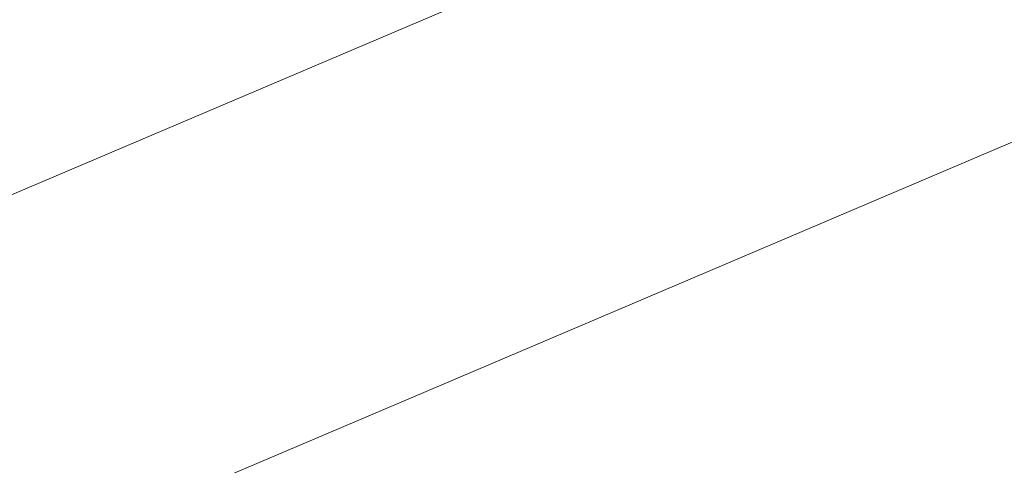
# Model space of a CAD drawing. Extents: x 1620613 to 1693141, y 557269 to 607790.
# Tile 661 of 1056: x 1620823.85 to 1620827.01, y 607313.89 to 607315.32. Entities that reach past the tile are written whole.
import ezdxf

# ---------------------------------------------------------------- set-up
doc = ezdxf.new("R2010")
doc.units = 0
doc.header["$LTSCALE"] = 10
doc.header["$MEASUREMENT"] = 0
for name, pattern in [('DGN Style 2', [7.346996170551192, 4.408197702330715, -2.938798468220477]), ('DGN Style 3', [10.28579463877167, 7.346996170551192, -2.938798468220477]), ('DGN Style 5', [5.142897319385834, 2.204098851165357, -2.938798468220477])]:
    doc.linetypes.add(name, pattern=pattern)
for name, color, linetype, lineweight in [('DT_X_Contour_Minor', 136, 'DGN Style 3', 0), ('PV_X_Driveway', 7, 'DGN Style 5', 0), ('SV_X_Top_of_Bank', 97, 'DGN Style 2', 0)]:
    doc.layers.add(name, color=color, linetype=linetype, lineweight=lineweight)

# ---------------------------------------------------------------- blocks, each defined once
blk = doc.blocks.new('*U1004')
at = {"layer": 'DT_X_Contour_Minor', "transparency": 33554559, "flags": 128}
for points, elevation in [([(-24.18095962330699, 52.19456630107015), (-26.13961108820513, 50.80046222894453), (-26.52381164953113, 50.52720175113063), (-26.83699127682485, 50.30489349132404), (-27.07914997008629, 50.13353744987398), (-27.25028772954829, 50.01313362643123), (-27.6119605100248, 49.75999305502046), (-27.86025474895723, 49.55198737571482), (-28.33388288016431, 49.11782576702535), (-29.03284490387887, 48.4575082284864), (-29.95714082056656, 47.57103476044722), (-32.72237512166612, 44.90556427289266), (-33.69162985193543, 43.94827698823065), (-34.52546831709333, 43.07551799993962), (-35.22389051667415, 42.287287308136), (-35.78689645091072, 41.58358491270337), (-37.10769058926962, 39.81974958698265), (-37.57608096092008, 39.21586285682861), (-37.99065647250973, 38.72707916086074), (-38.35141712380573, 38.35339849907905), (-38.65836291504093, 38.09482087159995), (-39.40513187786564, 37.55875124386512), (-39.65607010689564, 37.37009547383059), (-39.84880807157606, 37.20618038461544), (-39.98334577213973, 37.06700597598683), (-40.05968320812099, 36.95257224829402), (-40.18564935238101, 36.68040321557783), (-40.22203130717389, 36.57873467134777), (-40.23670256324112, 36.47785581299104), (-40.22966312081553, 36.37776664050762), (-40.20091298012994, 36.27846715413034), (-40.01608735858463, 35.81691215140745), (-40.15048069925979, 35.74531068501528), (-40.16360001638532, 35.73708894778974), (-40.14536082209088, 35.74311007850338), (-40.09576311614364, 35.76337407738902), (-40.01480689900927, 35.79788094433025), (-39.75711230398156, 35.90888974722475), (-39.66908160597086, 35.93833058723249), (-39.59826045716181, 35.94339650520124), (-39.54464885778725, 35.924087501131), (-39.50824680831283, 35.88040357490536), (-39.43412074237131, 35.73141320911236), (-39.40460542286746, 35.66106522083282), (-39.37165401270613, 35.56176403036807), (-39.33526651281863, 35.4335096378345), (-39.29544292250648, 35.2763020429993), (-39.18466522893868, 34.81847752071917), (-39.17252586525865, 34.65688272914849), (-39.21919104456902, 34.51546674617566), (-39.32466076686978, 34.39422957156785), (-39.48893503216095, 34.2931712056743), (-40.00540579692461, 34.0505873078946), (-40.19436498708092, 33.96038744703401), (-40.37388948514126, 33.87172578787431), (-40.54397928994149, 33.78460233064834), (-40.70463440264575, 33.69901707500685), (-41.12046844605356, 33.47284066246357), (-41.26366915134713, 33.39187158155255), (-41.38139573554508, 33.31859664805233), (-41.4736481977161, 33.25301586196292), (-41.54042653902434, 33.19512922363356), (-41.68453661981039, 33.05102371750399), (-41.74308398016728, 32.99779644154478), (-41.81064350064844, 32.94619374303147), (-41.88721518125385, 32.89621562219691), (-41.97279902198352, 32.84786207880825), (-42.21303881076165, 32.72108539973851), (-42.29075835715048, 32.67889523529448), (-42.34373715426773, 32.64740725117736), (-42.37197520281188, 32.62662144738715), (-42.37547250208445, 32.61653782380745), (-42.35181096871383, 32.60391773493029), (-42.39091265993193, 32.583645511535), (-42.52596388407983, 32.53229390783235), (-42.75696464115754, 32.44986292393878), (-43.08391493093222, 32.33635255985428), (-44.0837150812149, 31.99221908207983), (-44.42547770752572, 31.87377317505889), (-44.70091547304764, 31.776535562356), (-44.91002837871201, 31.70050624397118), (-45.05281642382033, 31.64568522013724), (-45.34515139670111, 31.52777354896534), (-45.44244383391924, 31.48830485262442), (-45.51506991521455, 31.45833251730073), (-45.56302964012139, 31.43785654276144), (-45.58632300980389, 31.42687692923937), (-45.61555018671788, 31.41025977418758), (-45.65389966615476, 31.39085678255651), (-45.74702772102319, 31.34511067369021), (-45.89493435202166, 31.27302144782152), (-46.0976195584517, 31.1745891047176), (-46.71115154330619, 30.87697870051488), (-46.99779240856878, 30.74271758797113), (-47.39756601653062, 30.56314205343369), (-47.91047236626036, 30.33825209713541), (-48.53651145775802, 30.06804771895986), (-50.35679269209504, 29.28708348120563), (-51.06820952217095, 28.98171731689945), (-51.83724908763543, 28.65134200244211), (-52.66391138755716, 28.29595753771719), (-53.54819642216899, 27.91556392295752), (-55.9831201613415, 26.86783541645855), (-57.01666897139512, 26.41871289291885), (-58.29112259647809, 25.85714170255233), (-59.80648103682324, 25.18312184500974), (-61.56274429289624, 24.39665332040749), (-66.5673193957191, 22.14947236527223), (-68.33273958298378, 21.3572880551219), (-69.87556881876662, 20.66612084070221), (-71.19580710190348, 20.07597072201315), (-72.29345443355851, 19.58683769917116), (-74.92372604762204, 18.41717243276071), (-76.0391293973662, 17.92006916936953), (-77.4126357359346, 17.30600832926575), (-79.04424506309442, 16.57498991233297), (-80.93395737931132, 15.72701391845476), (-86.31732754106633, 13.30980116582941), (-88.17255430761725, 12.47632087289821), (-89.70070698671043, 11.78878955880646), (-90.90178557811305, 11.24720722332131), (-91.77579008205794, 10.85157386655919), (-93.67036997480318, 9.991150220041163), (-94.38000876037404, 9.669193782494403), (-95.0879901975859, 9.348642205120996), (-95.79431428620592, 9.02949548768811), (-96.49898102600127, 8.71175363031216), (-98.37588253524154, 7.866315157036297), (-99.06783932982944, 7.55473544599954), (-99.73603358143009, 7.254075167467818), (-100.380465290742, 6.964334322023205), (-101.0011344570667, 6.685512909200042), (-102.6245688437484, 5.956548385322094), (-103.1982293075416, 5.697795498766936), (-103.7016349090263, 5.468260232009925), (-104.1347856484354, 5.26794258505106), (-104.4976815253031, 5.096842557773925), (-105.3717307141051, 4.679532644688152), (-105.6991237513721, 4.523773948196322), (-106.0257659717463, 4.369480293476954), (-106.3516573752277, 4.216651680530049), (-106.6767979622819, 4.065288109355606), (-107.5428384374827, 3.663605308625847), (-107.8765955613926, 3.5093037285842), (-108.228336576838, 3.347661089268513), (-108.5980614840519, 3.178677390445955), (-108.9857702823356, 3.002352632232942), (-110.0436389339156, 2.522365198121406), (-110.3899303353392, 2.366441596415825), (-110.6354030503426, 2.258661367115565), (-110.7800570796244, 2.199024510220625), (-110.8238924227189, 2.187531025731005), (-110.8063617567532, 2.221072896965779), (-110.8176179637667, 2.22399142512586), (-110.864534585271, 2.207590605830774), (-110.9471116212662, 2.171870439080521), (-111.065349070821, 2.116830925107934), (-111.4281961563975, 1.944299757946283), (-111.549772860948, 1.887374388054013), (-111.6423676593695, 1.845996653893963), (-111.7059805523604, 1.820166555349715), (-111.7406115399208, 1.809884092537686), (-111.7943182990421, 1.803194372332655), (-111.8286533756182, 1.792639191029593), (-111.8913785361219, 1.765990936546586), (-111.9824937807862, 1.723249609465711), (-112.1019991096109, 1.66441520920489), (-112.4585334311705, 1.486066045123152), (-112.6107108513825, 1.409811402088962), (-112.7998423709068, 1.314809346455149), (-113.0259279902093, 1.201059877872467), (-113.2889677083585, 1.068562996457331), (-114.0396790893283, 0.69024142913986), (-114.2872314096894, 0.568059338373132), (-114.4668548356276, 0.4852542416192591), (-114.5785493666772, 0.4418261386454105), (-114.6223150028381, 0.4377750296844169), (-114.648451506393, 0.4794747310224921), (-114.6577560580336, 0.4941408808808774), (-114.6660673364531, 0.5068645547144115), (-114.6733853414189, 0.5176457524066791), (-114.6797100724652, 0.5264844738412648), (-114.7069078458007, 0.5631993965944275), (-114.8184190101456, 0.5857427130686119), (-114.8512880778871, 0.5817863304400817), (-114.9021047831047, 0.5602557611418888), (-114.9708691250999, 0.521151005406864), (-115.0575811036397, 0.4644720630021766), (-115.3127432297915, 0.2898959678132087), (-115.4414968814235, 0.1639744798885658), (-115.6363862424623, -0.08285791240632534), (-115.8974113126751, -0.4506012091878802), (-116.2245720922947, -0.9392554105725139), (-117.1851817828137, -2.403547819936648), (-117.5714658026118, -2.953456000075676), (-118.0098605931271, -3.504961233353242), (-118.500366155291, -4.058063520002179), (-119.0429824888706, -4.612762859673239), (-120.5594404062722, -6.094090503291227), (-121.1927058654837, -6.659830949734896), (-121.9551588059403, -7.246056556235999), (-122.8467992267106, -7.852767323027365), (-123.8676271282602, -8.479963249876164), (-126.7620848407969, -10.17979926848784), (-127.864000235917, -10.8284669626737), (-128.9989031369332, -11.49959303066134), (-130.1667935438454, -12.19317747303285), (-131.3676714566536, -12.90922028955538), (-134.6139958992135, -14.84861229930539), (-135.6910177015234, -15.49258175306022), (-136.4873397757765, -15.96994610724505), (-137.00296212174, -16.28070536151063), (-137.237884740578, -16.42485951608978), (-137.4900787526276, -16.58713046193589), (-137.7565083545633, -16.75856111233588), (-138.3666516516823, -17.1511498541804), (-139.3205086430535, -17.76489668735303), (-140.6180793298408, -18.59980161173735), (-144.5365527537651, -21.12109219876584), (-146.057583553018, -22.07550189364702), (-147.6818208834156, -23.04776303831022), (-149.4092647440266, -24.03787563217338), (-151.2399151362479, -25.04583967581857), (-156.2592582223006, -27.75754572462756), (-157.9071188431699, -28.64785731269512), (-159.0861933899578, -29.28501254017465), (-159.7964818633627, -29.66901140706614), (-160.0379842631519, -29.799853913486), (-160.0569425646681, -29.81122544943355), (-160.0890574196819, -29.82893668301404), (-160.1711832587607, -29.87354173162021), (-160.3033200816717, -29.94504059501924), (-160.4854678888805, -30.04343327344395), (-161.0378766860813, -30.34167216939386), (-161.453391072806, -30.58673781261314), (-162.2856276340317, -31.09825556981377), (-163.5345863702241, -31.8762254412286), (-165.2002672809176, -32.92064742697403), (-173.9457966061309, -38.41633829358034), (-174.5053201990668, -38.7314004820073), (-174.867815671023, -38.89980899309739), (-175.7155062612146, -39.27000787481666), (-177.0483919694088, -39.84199712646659), (-178.8664727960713, -40.61577674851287), (-184.3616151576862, -42.94824290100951), (-186.1728366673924, -43.71679719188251), (-187.4851444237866, -44.27311045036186), (-188.2985384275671, -44.61718267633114), (-188.6130186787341, -44.74901386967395), (-188.7864143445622, -44.81757567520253), (-188.8437101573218, -44.84031453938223), (-188.8855508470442, -44.85710977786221), (-188.9119364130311, -44.86796139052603), (-188.9228668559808, -44.87286937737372), (-188.931407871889, -44.87803250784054), (-188.9728376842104, -44.90323402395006), (-189.0907213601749, -44.97496622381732), (-189.2850588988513, -45.09322910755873), (-189.5558503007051, -45.25802267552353), (-190.9979358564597, -46.13563092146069), (-200.9809675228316, -50.38128774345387), (-202.8592208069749, -51.18005113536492), (-204.215538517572, -51.75677410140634), (-205.04992065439, -52.11145664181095), (-205.3623672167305, -52.24409875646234), (-205.4996439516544, -52.30175716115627), (-205.6967714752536, -52.38455384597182), (-206.1851964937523, -52.58970009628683), (-206.9649190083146, -52.91719591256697), (-208.0359390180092, -53.36704129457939), (-211.2803890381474, -54.72976173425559), (-212.5267256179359, -55.24626083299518), (-213.8323978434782, -55.77371779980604), (-215.1974057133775, -56.31213263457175), (-216.6217492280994, -56.86150533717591), (-220.4991127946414, -58.34110970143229), (-221.7850403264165, -58.8320294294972), (-222.734800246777, -59.19508533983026), (-223.3483925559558, -59.43027743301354), (-223.6258172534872, -59.53760570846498), (-223.9173929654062, -59.65332935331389), (-224.22196076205, -59.77157573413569), (-224.9169823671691, -60.039522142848), (-226.0024577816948, -60.45716857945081), (-227.4783870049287, -61.02451504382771), (-231.9348033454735, -62.73703898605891), (-233.6412232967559, -63.39652951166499), (-235.4181708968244, -64.09060813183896), (-237.2656461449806, -64.81927484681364), (-239.1836490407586, -65.5825296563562), (-244.3923602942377, -67.6639932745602), (-246.1431725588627, -68.36306236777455), (-247.4890759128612, -68.89917193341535), (-248.4300703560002, -69.27232197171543), (-248.9661558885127, -69.48251248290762), (-249.8558387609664, -69.82574114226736), (-250.2946615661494, -69.97874927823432), (-250.9438678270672, -70.1803521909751), (-251.8034575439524, -70.43054988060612), (-252.8734307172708, -70.72934234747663), (-256.0072037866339, -71.59091529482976), (-257.3000331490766, -71.91154492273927), (-258.8281914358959, -72.22725409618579), (-260.5916786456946, -72.53804281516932), (-262.5904947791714, -72.84391107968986), (-268.2344430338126, -73.6529991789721), (-269.2004858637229, -74.22120432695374), (-267.8656531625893, -75.31900369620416), (-264.229944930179, -76.94639728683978), (-258.2933611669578, -79.1033850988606), (-239.394637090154, -85.56147822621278), (-233.1634486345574, -87.66069986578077), (-228.643926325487, -89.1147949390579), (-225.8360701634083, -89.92376344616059), (-224.7398801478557, -90.08760538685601), (-224.0989283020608, -89.66434847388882), (-223.7262266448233, -89.61622242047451), (-223.0888355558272, -89.78928694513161), (-222.1867550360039, -90.18354204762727), (-221.0199850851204, -90.79898772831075), (-217.5556793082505, -92.7350969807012), (-216.3597373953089, -93.36094720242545), (-215.3701409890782, -93.78641592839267), (-214.5868900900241, -94.01150315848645), (-214.0099846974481, -94.03620889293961), (-211.7992323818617, -93.68394549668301), (-207.7296554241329, -92.34900280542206), (-206.1300878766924, -91.03043986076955), (-205.8097007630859, -90.77156042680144), (-205.5340683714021, -90.56002053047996), (-205.303190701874, -90.39582017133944), (-205.117067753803, -90.27895934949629), (-204.6804128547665, -90.0304498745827), (-204.5339060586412, -89.94748955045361), (-204.4218768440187, -89.88499068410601), (-204.3443252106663, -89.84295327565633), (-204.3012511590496, -89.82137732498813), (-204.2323571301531, -89.79112340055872), (-204.0175103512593, -89.70875089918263), (-203.4246405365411, -89.48432383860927), (-202.4537476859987, -89.11784221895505), (-201.1048318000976, -88.60930603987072), (-197.0036920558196, -87.06380348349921), (-195.53523340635, -86.48951762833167), (-194.2057122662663, -85.92578698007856), (-193.0151286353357, -85.37261153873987), (-191.963482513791, -84.8299913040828), (-189.3443428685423, -83.39707762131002), (-188.3270215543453, -82.8713957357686), (-187.2394123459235, -82.36903534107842), (-186.0815152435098, -81.88999643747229), (-184.8533302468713, -81.4342790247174), (-181.484453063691, -80.2501279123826), (-180.3467177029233, -79.84876827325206), (-179.4601695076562, -79.53280269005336), (-178.8248084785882, -79.30223116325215), (-178.4406346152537, -79.15705369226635), (-177.7510872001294, -78.88377251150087), (-177.4752271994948, -78.77552726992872), (-177.1648077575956, -78.65575243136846), (-176.8198288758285, -78.52444799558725), (-176.4402905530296, -78.38161396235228), (-175.3821091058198, -77.98535041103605), (-174.657990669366, -77.70635111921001), (-173.2792714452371, -77.1665509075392), (-171.2459514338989, -76.3659497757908), (-168.5580306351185, -75.30454772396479), (-160.5174407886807, -72.12640769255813), (-157.8664053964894, -71.07881973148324), (-155.9437416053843, -70.31966087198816), (-154.7494494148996, -69.8489311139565), (-154.2835288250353, -69.66663045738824), (-154.0122360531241, -69.56506750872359), (-153.8901976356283, -69.51096790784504), (-153.7275519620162, -69.42484131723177), (-153.5242990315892, -69.30668773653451), (-153.2804388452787, -69.15650716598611), (-152.5760020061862, -68.71332299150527), (-152.3022596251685, -68.54918621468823), (-152.0093601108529, -68.38916401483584), (-151.6973034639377, -68.23325639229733), (-151.3660896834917, -68.08146334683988), (-150.457310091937, -67.68216799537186), (-149.7965649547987, -67.40557416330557), (-148.4959142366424, -66.87526418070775), (-146.5553579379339, -66.09123804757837), (-143.9748960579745, -65.05349576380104), (-136.2404569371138, -61.94789480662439), (-133.6499864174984, -60.91447590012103), (-131.6794041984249, -60.14341989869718), (-130.3287102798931, -59.63472680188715), (-129.597904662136, -59.38839661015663), (-128.475607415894, -59.08133330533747), (-128.0837312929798, -58.95530226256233), (-127.7498258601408, -58.8075066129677), (-127.4738911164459, -58.63794635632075), (-127.2559270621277, -58.44662149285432), (-126.3740264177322, -57.50298804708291), (-125.5114376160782, -56.88272472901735), (-125.3272058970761, -56.75648262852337), (-125.1441916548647, -56.64358346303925), (-124.9623948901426, -56.54402723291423), (-124.7818156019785, -56.45781393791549), (-124.3018941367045, -56.24570239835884), (-124.1252345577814, -56.16937275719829), (-123.9551969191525, -56.09946748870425), (-123.7917812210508, -56.03598659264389), (-123.634987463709, -55.97893006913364), (-123.2257000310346, -55.83534516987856), (-123.0975281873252, -55.78019966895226), (-123.0199782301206, -55.7224518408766), (-122.9930501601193, -55.66210168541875), (-123.01674397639, -55.59914920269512), (-123.2454328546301, -55.29929885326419), (-123.5280223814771, -55.37079651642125), (-123.557898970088, -55.37377578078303), (-123.5264189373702, -55.35207171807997), (-123.4335822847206, -55.30568432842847), (-123.2793890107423, -55.23461361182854), (-122.7863981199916, -55.01218059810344), (-122.5932278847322, -54.92795936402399), (-122.383460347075, -54.84212042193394), (-122.1570955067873, -54.75466377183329), (-121.9141333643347, -54.66558941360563), (-121.2441045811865, -54.42590084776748), (-120.9864257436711, -54.32681635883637), (-120.7159108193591, -54.20932931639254), (-120.4325598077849, -54.07343972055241), (-120.1363727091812, -53.91914757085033), (-119.3294256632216, -53.48316510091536), (-119.0607926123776, -53.33840922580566), (-118.8601037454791, -53.23112845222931), (-118.7273590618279, -53.1613227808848), (-118.6625585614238, -53.1289922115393), (-118.5803494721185, -53.09274416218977), (-118.5320814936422, -53.07158985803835), (-118.4489343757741, -53.0353129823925), (-118.330908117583, -52.9839135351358), (-118.1780027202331, -52.91739151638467), (-117.723749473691, -52.71983603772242), (-117.574481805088, -52.65467205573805), (-117.4673687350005, -52.60734671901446), (-117.40241026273, -52.57786002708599), (-117.3796063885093, -52.56621198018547), (-117.3750021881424, -52.55893538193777), (-117.32292377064, -52.53514638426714), (-117.1701416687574, -52.46923683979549), (-116.916655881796, -52.36120674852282), (-116.56246641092, -52.21105611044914), (-115.4836895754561, -51.75449367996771), (-115.0592612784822, -51.57221276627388), (-114.5950590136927, -51.36779184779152), (-114.0910827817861, -51.14123092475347), (-113.547332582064, -50.89252999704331), (-112.044300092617, -50.1998075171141), (-111.4609096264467, -49.93227813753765), (-110.8380125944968, -49.64923185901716), (-110.1756089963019, -49.3506686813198), (-109.4736988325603, -49.03658860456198), (-107.5492629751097, -48.17835253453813), (-106.8173808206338, -47.85253848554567), (-106.0650612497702, -47.51877339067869), (-105.2923042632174, -47.17705725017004), (-104.4991098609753, -46.82739006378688), (-102.3566749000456, -45.88434283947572), (-101.3863502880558, -45.45568486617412), (-100.0822026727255, -44.87699636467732), (-98.44423205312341, -44.14827733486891), (-96.4724384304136, -43.26952777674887), (-90.76922476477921, -40.72615491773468), (-88.75926945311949, -39.8289467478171), (-87.00681376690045, -39.04485188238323), (-85.5118577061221, -38.37387032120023), (-84.27440127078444, -37.81600206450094), (-81.31785027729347, -36.47917111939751), (-80.27335569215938, -36.00698643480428), (-79.35728518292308, -35.59305558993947), (-78.56963874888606, -35.23737858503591), (-77.91041639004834, -34.9399554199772), (-76.32372220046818, -34.22449876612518), (-75.53716309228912, -33.87114173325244), (-74.36750640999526, -33.34766312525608), (-72.81475215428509, -32.65406294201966), (-70.87890032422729, -31.79034118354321), (-65.20583201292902, -29.2602543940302), (-63.27956802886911, -28.40062648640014), (-61.75557730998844, -27.71930785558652), (-60.63385985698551, -27.21629850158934), (-59.91441566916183, -26.89159842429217), (-58.53226218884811, -26.26347725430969), (-58.06345880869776, -26.05004163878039), (-57.69366377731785, -25.88082566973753), (-57.42287709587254, -25.75582934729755), (-57.25109876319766, -25.6750526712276), (-56.92503434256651, -25.51860773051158), (-56.77381655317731, -25.44516997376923), (-56.56471150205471, -25.34219040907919), (-56.29771918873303, -25.2096690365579), (-55.97283961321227, -25.04760585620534), (-55.02931106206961, -24.57604829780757), (-54.67752068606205, -24.40195806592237), (-54.3297959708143, -24.23335553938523), (-53.98613691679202, -24.0702407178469), (-53.64654352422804, -23.9126136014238), (-52.746382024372, -23.49959156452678), (-52.45081458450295, -23.36482985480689), (-52.23923338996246, -23.27031125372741), (-52.11163844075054, -23.21603576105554), (-52.06802973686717, -23.20200337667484), (-52.06372152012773, -23.21824116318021), (-52.04211588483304, -23.21375886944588), (-51.98053014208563, -23.18813364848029), (-51.87896429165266, -23.1413655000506), (-51.73741833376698, -23.07345442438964), (-51.3066556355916, -22.8641676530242), (-51.11980596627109, -22.77346711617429), (-50.88232898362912, -22.65833058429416), (-50.59422468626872, -22.51875805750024), (-50.25549307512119, -22.35474953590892), (-49.28470569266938, -21.88481215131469), (-48.97027855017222, -21.73316172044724), (-48.75508766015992, -21.63066346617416), (-48.63913302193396, -21.57731738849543), (-48.62241463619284, -21.5731234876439), (-48.71014727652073, -21.62747598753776), (-48.72413865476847, -21.63849978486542), (-48.70031330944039, -21.63080680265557), (-48.6386712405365, -21.60439704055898), (-48.53921244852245, -21.55927049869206), (-48.22356670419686, -21.41397734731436), (-48.10382505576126, -21.37670235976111), (-47.98133441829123, -21.37384726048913), (-47.85609479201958, -21.40541204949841), (-47.72810617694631, -21.47139672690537), (-47.12441166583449, -21.85963829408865), (-43.89396079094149, -19.59121021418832), (-43.19775608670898, -19.02601108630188), (-42.49362092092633, -18.30259716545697), (-41.78155529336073, -17.42096845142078), (-41.06155920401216, -16.38112494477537), (-39.13099568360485, -13.39725586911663), (-38.40827419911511, -12.38038078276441), (-37.688032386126, -11.56765733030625), (-36.97027024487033, -10.95908551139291), (-36.25498777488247, -10.55466532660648), (-34.35087408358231, -9.748413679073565), (-33.71216939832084, -9.477969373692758), (-33.22414061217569, -9.271325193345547), (-32.88678772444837, -9.128481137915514), (-32.70011073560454, -9.049437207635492), (-32.40320662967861, -8.923720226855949), (-31.99930430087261, -8.653783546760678), (-31.0102753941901, -7.938261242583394), (-29.4361199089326, -6.777153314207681), (-27.27683784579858, -5.170459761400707), (-20.73858357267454, -0.2918294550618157), (-18.53161800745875, 1.345858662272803), (-16.8144120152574, 2.599950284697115), (-15.58696559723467, 3.470445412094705), (-14.84927875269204, 3.957344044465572), (-13.5351265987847, 4.744278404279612), (-13.07620861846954, 5.023531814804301), (-12.68506879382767, 5.27109127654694), (-12.36170712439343, 5.486956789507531), (-12.10612361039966, 5.671128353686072), (-11.51493844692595, 6.119993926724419), (-11.03056794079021, 6.436196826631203), (-10.02084529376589, 7.048156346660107), (-8.48577050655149, 7.955872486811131), (-6.42534357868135, 9.159345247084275), (-0.230402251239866, 12.76294810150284), (1.8345676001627, 13.96469584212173), (3.383271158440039, 14.86723692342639), (4.41570842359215, 15.47057134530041), (4.931879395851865, 15.77469910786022), (5.619980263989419, 16.18676426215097), (6.044165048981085, 16.44713893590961), (6.800643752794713, 16.91921409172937), (7.889416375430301, 17.60298972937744), (9.31048291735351, 18.49846584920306), (16.71747925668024, 23.17132219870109), (21.32444000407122, 24.17666403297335), (22.23724801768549, 24.25435453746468), (23.00126030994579, 24.0565652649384), (23.6164768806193, 23.5832962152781), (24.08289772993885, 22.8345473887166), (25.91233834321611, 18.69760005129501)], 1.800041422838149), ([(-26.4221577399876, 51.95833175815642), (-27.71982852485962, 51.03469212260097), (-27.97437398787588, 50.85364810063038), (-28.18186575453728, 50.70636159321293), (-28.34230382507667, 50.59283259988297), (-28.4556881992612, 50.51306112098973), (-28.69530826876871, 50.34534719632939), (-28.85981133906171, 50.20753661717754), (-29.17360549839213, 49.91989032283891), (-29.63669074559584, 49.48240831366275), (-30.24906708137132, 48.8950905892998), (-32.08112542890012, 47.12912903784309), (-32.72328845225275, 46.49489483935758), (-33.27573376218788, 45.91666340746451), (-33.73846135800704, 45.39443474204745), (-34.11147124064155, 44.92820884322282), (-34.98654064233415, 43.75961013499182), (-35.37127004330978, 43.30610329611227), (-35.86915619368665, 42.82203181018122), (-36.48019909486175, 42.30739567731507), (-37.20439874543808, 41.76219489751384), (-39.28647348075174, 40.2675732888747), (-39.98611710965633, 39.74158006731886), (-40.52349194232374, 39.28456660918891), (-40.89859798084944, 38.89653291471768), (-41.11143522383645, 38.57747898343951), (-41.46264281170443, 37.81864151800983), (-41.56407973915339, 37.53517833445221), (-41.60498482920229, 37.25391688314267), (-41.58535808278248, 36.97485716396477), (-41.50519949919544, 36.69799917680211), (-40.98988515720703, 35.41113261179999), (-41.36458870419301, 35.2114997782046), (-41.40116681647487, 35.18857666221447), (-41.35031391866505, 35.20536424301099), (-41.21203001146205, 35.26186252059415), (-40.98631509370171, 35.35807149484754), (-40.26783396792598, 35.66757635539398), (-40.02239461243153, 35.74966068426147), (-39.8249373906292, 35.76378502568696), (-39.6754623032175, 35.70994937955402), (-39.57396934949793, 35.58815374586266), (-39.36729765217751, 35.17275207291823), (-39.29846415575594, 35.03223562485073), (-39.24696743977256, 34.92223753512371), (-39.21280750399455, 34.84275780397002), (-39.19598434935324, 34.79379643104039), (-39.17423830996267, 34.70392391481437), (-39.19917079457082, 34.65937235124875), (-39.29027777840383, 34.59312204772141), (-39.44755926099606, 34.50517300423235), (-39.67101524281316, 34.39552522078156), (-40.35513052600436, 34.07419947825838), (-40.58325396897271, 33.96678022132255), (-40.75453783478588, 33.8855167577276), (-40.86898212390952, 33.83040908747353), (-40.92658683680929, 33.80145721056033), (-41.00441330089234, 33.7591265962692), (-41.04055930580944, 33.73462800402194), (-41.09062747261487, 33.69288018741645), (-41.15461780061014, 33.63388314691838), (-41.2325302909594, 33.55763688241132), (-41.45885981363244, 33.33131454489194), (-41.55081032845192, 33.24771939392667), (-41.65691473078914, 33.16667569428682), (-41.77717302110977, 33.08818344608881), (-41.91158519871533, 33.01224264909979), (-42.28888952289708, 32.81313579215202), (-42.41095057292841, 32.74687478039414), (-42.49415548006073, 32.69742188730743), (-42.53850424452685, 32.66477711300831), (-42.54399686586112, 32.64894045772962), (-42.50683566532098, 32.62912020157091), (-42.53423417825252, 32.60898901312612), (-42.64430061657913, 32.56346063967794), (-42.83703498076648, 32.49253508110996), (-43.11243727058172, 32.39621233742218), (-43.95706727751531, 32.10548877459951), (-44.25215094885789, 32.00285932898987), (-44.50392945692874, 31.91301366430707), (-44.71240280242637, 31.83595178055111), (-44.8775709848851, 31.77167367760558), (-45.26027925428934, 31.61731044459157), (-45.38764896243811, 31.56564027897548), (-45.48272688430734, 31.5264022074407), (-45.54551302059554, 31.49959622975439), (-45.5760073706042, 31.48522234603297), (-45.61426992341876, 31.46346811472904), (-45.66447487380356, 31.43806682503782), (-45.78639281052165, 31.37817862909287), (-45.98002373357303, 31.28380352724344), (-46.24536764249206, 31.15494151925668), (-47.04856871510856, 30.7653269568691), (-47.38836151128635, 30.6047740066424), (-47.80533909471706, 30.41532607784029), (-48.29950146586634, 30.19698317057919), (-48.87084862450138, 29.94974528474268), (-50.49735409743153, 29.25191761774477), (-51.13303793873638, 28.97905882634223), (-51.8202103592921, 28.68385320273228), (-52.55887135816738, 28.3663007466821), (-53.3490209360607, 28.02640145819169), (-55.52473791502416, 27.09020757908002), (-56.49371372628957, 26.66848666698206), (-57.76885342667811, 26.10546933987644), (-59.35015701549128, 25.40115559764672), (-61.23762449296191, 24.55554544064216), (-66.6790896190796, 22.11218980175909), (-68.57485017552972, 21.26142299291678), (-70.18103300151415, 20.54163929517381), (-71.49763809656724, 19.95283870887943), (-72.52466546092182, 19.49502123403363), (-74.8773014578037, 18.44881878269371), (-75.91999211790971, 17.98397094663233), (-77.28358709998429, 17.37407927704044), (-78.96808640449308, 16.61914377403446), (-80.97349003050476, 15.71916443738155), (-86.74910546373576, 13.12582776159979), (-88.72374219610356, 12.23877836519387), (-90.31594081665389, 11.52263268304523), (-91.52570132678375, 10.97739071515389), (-92.3530237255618, 10.60305246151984), (-94.04929930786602, 9.832688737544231), (-94.68466071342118, 9.54443124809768), (-95.31853824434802, 9.257431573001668), (-95.95093189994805, 8.971689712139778), (-96.58184168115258, 8.687205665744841), (-98.26228926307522, 7.930258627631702), (-98.89682115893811, 7.644555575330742), (-99.54008116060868, 7.355156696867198), (-100.1920692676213, 7.06206199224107), (-100.8527854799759, 6.765271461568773), (-102.6263328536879, 5.968902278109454), (-103.2449727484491, 5.690073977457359), (-103.7707319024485, 5.450865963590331), (-104.2036103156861, 5.251278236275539), (-104.5436079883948, 5.091310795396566), (-105.3264274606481, 4.717558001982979), (-105.6287788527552, 4.573821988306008), (-105.9487184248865, 4.422928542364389), (-106.2862461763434, 4.264877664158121), (-106.6413621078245, 4.099669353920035), (-107.6117888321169, 3.649570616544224), (-107.9746458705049, 3.481720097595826), (-108.3353969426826, 3.315742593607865), (-108.6940420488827, 3.151638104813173), (-109.0505811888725, 2.989406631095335), (-109.9985442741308, 2.55928672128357), (-110.3086120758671, 2.420033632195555), (-110.5278431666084, 2.324864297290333), (-110.6562375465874, 2.273778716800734), (-110.6937952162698, 2.266776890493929), (-110.6728333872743, 2.306883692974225), (-110.6862926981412, 2.310373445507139), (-110.7423920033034, 2.290762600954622), (-110.8411313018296, 2.24805115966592), (-110.9825105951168, 2.182239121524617), (-111.4163753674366, 1.975939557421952), (-111.5617474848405, 1.90787255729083), (-111.6724652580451, 1.858396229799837), (-111.7485286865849, 1.827510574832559), (-111.7899377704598, 1.815215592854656), (-111.8541562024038, 1.807216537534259), (-111.8952114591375, 1.794595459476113), (-111.9702134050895, 1.76273151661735), (-112.0791620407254, 1.71162470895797), (-112.2220573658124, 1.641275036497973), (-112.6483738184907, 1.428018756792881), (-112.8175543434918, 1.34328058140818), (-113.0053585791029, 1.249008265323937), (-113.2117865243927, 1.145201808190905), (-113.4368381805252, 1.031861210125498), (-114.0618075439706, 0.7169074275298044), (-114.2700324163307, 0.618599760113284), (-114.4259800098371, 0.5598920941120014), (-114.5296503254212, 0.5407844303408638), (-114.5810433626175, 0.5612767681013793), (-114.6483884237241, 0.6687230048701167), (-114.6723631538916, 0.7065127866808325), (-114.6937785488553, 0.7392974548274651), (-114.7126346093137, 0.7670770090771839), (-114.7289313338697, 0.7898514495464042), (-114.799010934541, 0.884453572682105), (-115.0863380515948, 0.9425401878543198), (-115.1710306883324, 0.9323459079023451), (-115.3019684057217, 0.8768688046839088), (-115.4791512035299, 0.7761088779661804), (-115.702579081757, 0.6300661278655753), (-116.3600468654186, 0.180241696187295), (-116.6101513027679, -0.01975269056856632), (-116.8673637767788, -0.2823675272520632), (-117.131684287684, -0.6076028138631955), (-117.4031128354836, -0.995458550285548), (-118.1363996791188, -2.11323444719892), (-118.4312717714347, -2.533009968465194), (-118.765922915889, -2.954004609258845), (-119.1403531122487, -3.376218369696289), (-119.5545623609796, -3.79965124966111), (-120.712159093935, -4.930431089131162), (-121.2576473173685, -5.398751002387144), (-122.025914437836, -5.955625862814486), (-123.0169604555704, -6.601055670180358), (-124.2307853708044, -7.33504042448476), (-127.7646903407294, -9.410406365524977), (-129.0504631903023, -10.16678530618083), (-130.2573530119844, -10.87939767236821), (-131.3853598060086, -11.54824346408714), (-132.4344835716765, -12.17332268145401), (-135.1269695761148, -13.78184516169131), (-136.0246570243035, -14.31878836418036), (-136.6983548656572, -14.72322611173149), (-137.1480630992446, -14.99515840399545), (-137.3737817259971, -15.13458524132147), (-137.677045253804, -15.32971620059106), (-137.9974270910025, -15.53586171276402), (-138.7311249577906, -16.00795002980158), (-139.8781388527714, -16.74598115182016), (-141.4384687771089, -17.74995507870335), (-146.1504366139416, -20.78180929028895), (-147.8899061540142, -21.88109677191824), (-149.5743388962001, -22.90506855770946), (-151.2037348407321, -23.85372464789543), (-152.7780939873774, -24.72706504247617), (-156.9030026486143, -26.95555183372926), (-158.2580997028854, -27.68774060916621), (-159.2297093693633, -28.21294184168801), (-159.8178316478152, -28.53115553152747), (-160.0224665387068, -28.64238167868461), (-160.0568430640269, -28.66300134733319), (-160.0893978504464, -28.68125328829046), (-160.1612798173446, -28.72054435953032), (-160.2724889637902, -28.78087456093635), (-160.4230252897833, -28.8622438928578), (-160.8768917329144, -29.10728095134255), (-161.2334875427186, -29.31818412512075), (-161.9628751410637, -29.7671158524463), (-163.0650545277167, -30.45407613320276), (-164.540025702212, -31.3790649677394), (-168.9703378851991, -34.16307326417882), (-170.4930653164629, -35.11789278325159), (-171.7385134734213, -35.89434511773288), (-172.7066823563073, -36.49243026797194), (-173.3975719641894, -36.91214823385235), (-174.8702385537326, -37.79357323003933), (-175.577311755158, -38.18167739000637), (-176.5940314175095, -38.68492112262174), (-177.9203975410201, -39.30330442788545), (-179.5564101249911, -40.0368273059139), (-184.331972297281, -42.14640774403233), (-185.9600141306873, -42.86267835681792), (-187.2624680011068, -43.4293048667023), (-188.2393339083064, -43.84628727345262), (-188.890611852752, -44.11362557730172), (-190.1932357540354, -44.62700225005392), (-190.8766222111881, -44.90431178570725), (-191.9498136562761, -45.35120788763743), (-193.4128100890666, -45.9676905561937), (-195.265611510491, -46.75375979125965), (-200.7261552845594, -49.0760598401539), (-202.5265453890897, -49.8416973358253), (-203.8323078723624, -50.39688478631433), (-204.6434427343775, -50.74162219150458), (-204.9599499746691, -50.87590955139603), (-205.1444657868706, -50.9534091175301), (-205.4094279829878, -51.06469744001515), (-206.0659277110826, -51.34043773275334), (-207.1139649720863, -51.78062999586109), (-208.5535397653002, -52.38527422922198), (-212.9144559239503, -54.21692814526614), (-214.4953707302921, -54.87517555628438), (-215.9674280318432, -55.47617735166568), (-217.3306278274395, -56.01993353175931), (-218.5849701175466, -56.50644409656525), (-221.7847395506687, -57.72747811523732), (-222.8509311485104, -58.13458622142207), (-223.6496788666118, -58.44013502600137), (-224.1809827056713, -58.64412452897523), (-224.4448426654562, -58.74655473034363), (-224.7918773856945, -58.88428953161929), (-225.0772514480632, -58.99538952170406), (-225.673097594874, -59.22538839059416), (-226.5794158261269, -59.57428613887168), (-227.796206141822, -60.04208276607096), (-231.4549430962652, -61.44807227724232), (-232.9376689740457, -62.02218422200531), (-234.6417938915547, -62.69002792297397), (-236.5673178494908, -63.4516033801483), (-238.7142408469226, -64.3069105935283), (-244.7345675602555, -66.71270550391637), (-246.739514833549, -67.51349833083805), (-248.2391116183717, -68.111530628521), (-249.2333579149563, -68.50680239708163), (-249.72225372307, -68.69931363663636), (-250.3521752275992, -68.94232956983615), (-250.7275681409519, -69.0684500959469), (-251.3813057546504, -69.26454972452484), (-252.313388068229, -69.53062845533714), (-253.523815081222, -69.86668628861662), (-257.1227467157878, -70.85614598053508), (-258.6074759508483, -71.22436795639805), (-260.3624649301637, -71.58693911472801), (-262.3877136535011, -71.94385945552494), (-264.6832221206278, -72.2951289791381), (-271.1649243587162, -73.22431328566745), (-272.2743608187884, -73.87685941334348), (-270.7413935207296, -75.13760956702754), (-266.5660224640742, -77.00656374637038), (-259.7482476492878, -79.48372195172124), (-238.0443097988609, -86.90041586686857), (-230.9031500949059, -89.32110521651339), (-225.7576243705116, -91.02065282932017), (-222.6077326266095, -91.99905870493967), (-221.453474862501, -92.2563228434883), (-221.0362994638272, -91.98083823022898), (-220.7937196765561, -91.94951449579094), (-220.3788618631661, -92.06215675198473), (-219.7917260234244, -92.31876499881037), (-219.0323121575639, -92.71933923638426), (-216.7775044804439, -93.9794918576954), (-215.9991035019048, -94.38683808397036), (-215.3550063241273, -94.66376229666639), (-214.8452129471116, -94.81026449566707), (-214.4697233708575, -94.82634468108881), (-213.0308142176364, -94.59706751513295), (-209.0644522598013, -93.2959824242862), (-208.0970566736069, -93.20292095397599), (-206.8947393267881, -93.48134443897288), (-205.4575002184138, -94.13125287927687), (-203.7853393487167, -95.15264627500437), (-199.0130146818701, -98.3716752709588), (-197.5992905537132, -99.25004037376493), (-196.9373616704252, -99.47086393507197), (-197.0272280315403, -99.03414595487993), (-197.8688896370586, -97.93988643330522), (-201.1157142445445, -94.14513898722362), (-202.1445991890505, -92.86694454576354), (-202.7961355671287, -91.87842180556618), (-203.0703233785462, -91.1795707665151), (-202.9671626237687, -90.77039142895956), (-201.6052657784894, -89.53678849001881), (-196.2946542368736, -87.53550001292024), (-195.1693159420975, -87.08935588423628), (-194.06927743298, -86.60861856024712), (-192.994538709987, -86.09328804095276), (-191.9450997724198, -85.54336432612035), (-189.1803289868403, -84.0307768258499), (-188.1064418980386, -83.47586562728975), (-186.9583587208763, -82.94557265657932), (-185.7360794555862, -82.43989791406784), (-184.4396041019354, -81.9588413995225), (-180.8834083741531, -80.70884833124), (-179.6824118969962, -80.28517202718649), (-178.7465692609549, -79.95163791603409), (-178.0758804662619, -79.70824599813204), (-177.6703455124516, -79.55499627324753), (-176.9424574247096, -79.26651993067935), (-176.675729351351, -79.16141957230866), (-176.4214611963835, -79.06247575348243), (-176.1796529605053, -78.96968847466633), (-175.9503046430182, -78.88305773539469), (-175.3553223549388, -78.6602511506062), (-174.762106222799, -78.4298333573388), (-173.4286945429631, -77.90568491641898), (-171.3550873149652, -77.08780582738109), (-168.5412845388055, -75.9761960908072), (-160.0508830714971, -72.6202625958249), (-157.2561313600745, -71.51578799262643), (-155.2396773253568, -70.71931430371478), (-154.001520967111, -70.2308415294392), (-153.5416622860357, -70.0503696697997), (-153.3531027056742, -69.97977926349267), (-153.2682810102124, -69.9421778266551), (-153.155235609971, -69.88231632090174), (-153.0139665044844, -69.800194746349), (-152.8444736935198, -69.69581310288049), (-152.3548612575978, -69.38778196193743), (-152.1645990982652, -69.27370018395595), (-151.9610219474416, -69.16247820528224), (-151.74412980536, -69.05411602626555), (-151.5139226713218, -68.94861364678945), (-150.8822836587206, -68.6710870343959), (-150.2915771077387, -68.4260573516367), (-148.9931867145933, -67.89911326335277), (-146.9871124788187, -67.09025476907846), (-144.2733544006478, -65.99948186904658), (-136.0930877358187, -62.71486826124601), (-133.3686395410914, -61.62607873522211), (-131.3304949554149, -60.82317036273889), (-129.9786539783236, -60.30614314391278), (-129.313116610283, -60.07499707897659), (-128.4534217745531, -59.83978244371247), (-128.1407040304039, -59.72982814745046), (-127.8473219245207, -59.57637623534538), (-127.573275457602, -59.3794267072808), (-127.3185646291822, -59.13897956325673), (-126.1750305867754, -57.91539845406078), (-125.6638016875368, -57.54778814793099), (-125.5201019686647, -57.45771540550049), (-125.3081009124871, -57.34504445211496), (-125.027798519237, -57.20977528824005), (-124.67919478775, -57.05190791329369), (-123.658516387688, -56.60079729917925), (-123.3162236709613, -56.45018668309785), (-123.0548543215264, -56.33668779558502), (-122.8744083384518, -56.26030063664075), (-122.774885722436, -56.22102520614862), (-122.6173899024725, -56.16577302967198), (-122.578404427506, -56.13100091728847), (-122.5795698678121, -56.06812371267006), (-122.6208862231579, -55.97714141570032), (-122.702353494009, -55.85805402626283), (-123.176219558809, -55.23673432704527), (-123.2689925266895, -55.26020671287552), (-123.27880088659, -55.26118479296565), (-123.2684661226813, -55.25405943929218), (-123.2379882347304, -55.2388306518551), (-123.1873672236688, -55.21549843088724), (-123.0255203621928, -55.14247459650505), (-122.9375661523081, -55.10604744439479), (-122.7950886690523, -55.05153386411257), (-122.5980879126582, -54.97893385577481), (-122.3465638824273, -54.88824741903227), (-121.6031354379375, -54.62230168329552), (-121.3172286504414, -54.51236278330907), (-121.0170796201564, -54.38200538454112), (-120.7026883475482, -54.2312294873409), (-120.3740548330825, -54.06003509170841), (-119.4787091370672, -53.57629203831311), (-119.1806481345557, -53.41567858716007), (-118.9579743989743, -53.29664552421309), (-118.8106879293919, -53.2191928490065), (-118.7387887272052, -53.18332056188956), (-118.6475738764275, -53.14310164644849), (-118.5940182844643, -53.11962995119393), (-118.5017626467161, -53.07937905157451), (-118.370806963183, -53.02234894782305), (-118.2011512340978, -52.94853963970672), (-117.697135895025, -52.72934254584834), (-117.5315163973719, -52.65704004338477), (-117.4126694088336, -52.60453035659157), (-117.3405949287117, -52.57181348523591), (-117.3152929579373, -52.5588894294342), (-117.3101843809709, -52.55081570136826), (-117.2631252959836, -52.52895948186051), (-117.1257794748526, -52.46944611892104), (-116.8981469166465, -52.37227561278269), (-116.5802276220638, -52.23744796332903), (-115.6120605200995, -51.82769804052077), (-115.2194286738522, -51.65870471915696), (-114.7676584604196, -51.45903719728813), (-114.2567498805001, -51.22869547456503), (-113.6867029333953, -50.96767955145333), (-112.0877265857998, -50.23073815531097), (-111.4670962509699, -49.94613143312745), (-110.8044375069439, -49.64501731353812), (-110.0997503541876, -49.32739579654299), (-109.3530347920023, -48.99326688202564), (-107.3057554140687, -48.08024658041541), (-106.5441058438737, -47.74109617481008), (-105.794616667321, -47.40841018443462), (-105.0572878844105, -47.08218860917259), (-104.3321194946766, -46.76243144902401), (-102.4145509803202, -45.91836490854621), (-101.5012583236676, -45.51471419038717), (-100.1995567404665, -44.93681194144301), (-98.50944623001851, -44.18465816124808), (-96.43092679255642, -43.25825285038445), (-90.37032972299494, -40.55550331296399), (-88.25751306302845, -39.61251305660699), (-86.46451088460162, -38.81060444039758), (-84.9913231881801, -38.14977746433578), (-83.8379499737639, -37.63003212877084), (-81.18870737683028, -36.43215342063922), (-80.25277914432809, -36.00904832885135), (-79.43192639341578, -35.63814208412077), (-78.72614912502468, -35.31943468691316), (-78.13544733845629, -35.05292613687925), (-76.71367655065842, -34.4118351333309), (-75.96444420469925, -34.0753918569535), (-74.78307525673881, -33.54688028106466), (-73.16956970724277, -32.82630040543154), (-71.1239275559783, -31.91365223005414), (-65.0926996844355, -29.22383269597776), (-63.05558418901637, -28.31482348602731), (-61.46765860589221, -27.60516050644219), (-60.32892293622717, -27.09484375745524), (-59.63937717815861, -26.78387323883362), (-58.39950837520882, -26.22041349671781), (-57.97896558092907, -26.02894983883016), (-57.64723880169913, -25.8771536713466), (-57.40432803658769, -25.7650249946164), (-57.25023328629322, -25.69256380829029), (-56.95773530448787, -25.55222396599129), (-56.81331861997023, -25.48196517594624), (-56.59944205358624, -25.37644368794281), (-56.31610560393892, -25.23565950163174), (-55.96330927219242, -25.05961261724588), (-54.92990587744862, -24.54313732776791), (-54.55293985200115, -24.35628810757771), (-54.19709432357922, -24.18309691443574), (-53.86236929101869, -24.02356374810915), (-53.54876475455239, -23.87768860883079), (-52.74064665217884, -23.50689893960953), (-52.47525161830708, -23.38610528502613), (-52.28515509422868, -23.30181657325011), (-52.17035707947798, -23.25403280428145), (-52.13085757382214, -23.24275397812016), (-52.12592357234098, -23.26135036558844), (-52.10117963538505, -23.25621700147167), (-52.03064832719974, -23.22686961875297), (-51.91432964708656, -23.17330821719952), (-51.75222359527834, -23.09553279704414), (-51.25889096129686, -22.85584631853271), (-51.05811752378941, -22.75836918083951), (-50.82579668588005, -22.64570262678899), (-50.56192844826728, -22.51784665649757), (-50.2665128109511, -22.37480126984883), (-49.43667457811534, -21.97309435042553), (-49.17018562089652, -21.84487856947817), (-48.99309742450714, -21.7615114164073), (-48.90540998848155, -21.72299289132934), (-48.90712331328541, -21.72932299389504), (-49.03089319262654, -21.80600143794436), (-49.05063169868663, -21.82155339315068), (-49.01701980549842, -21.81070042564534), (-48.93005751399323, -21.77344253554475), (-48.7897448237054, -21.70977972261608), (-48.34444378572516, -21.50480565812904), (-48.17551681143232, -21.45221952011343), (-48.00271166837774, -21.44819165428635), (-47.82602835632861, -21.49272206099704), (-47.64546687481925, -21.58581074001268), (-46.7937975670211, -22.13352721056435), (-42.2364000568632, -18.93331495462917), (-41.3104534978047, -18.22286632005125), (-40.48578418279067, -17.46303995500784), (-39.76239211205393, -16.65383585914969), (-39.140277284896, -15.79525403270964), (-37.61634073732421, -13.43986552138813), (-37.04584322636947, -12.63717082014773), (-36.47730310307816, -11.99562810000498), (-35.91072036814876, -11.51523736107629), (-35.34609502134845, -11.19599860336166), (-33.84303728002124, -10.55956455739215), (-33.33886044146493, -10.34608286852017), (-32.95362323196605, -10.18296333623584), (-32.68732565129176, -10.07020596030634), (-32.53996769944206, -10.00781074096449), (-32.30559933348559, -9.908573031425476), (-31.90467404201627, -9.634235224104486), (-30.87767444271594, -8.885650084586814), (-29.22460053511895, -7.662817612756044), (-26.9454523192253, -5.96573780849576), (-20.03295799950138, -0.8078618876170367), (-17.72287080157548, 0.9096714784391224), (-15.97697994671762, 2.193864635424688), (-14.79528543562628, 3.044717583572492), (-14.17778726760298, 3.462230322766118), (-13.28338727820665, 3.997810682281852), (-12.96057946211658, 4.195819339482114), (-12.66295600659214, 4.388160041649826), (-12.39051691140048, 4.574832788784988), (-12.14326217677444, 4.75583758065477), (-11.51749536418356, 5.230959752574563), (-11.00479138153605, 5.565659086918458), (-9.93600454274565, 6.213415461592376), (-8.311134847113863, 7.174228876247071), (-6.130182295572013, 8.448099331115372), (0.4271349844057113, 12.26249659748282), (2.594258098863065, 13.52337980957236), (4.177639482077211, 14.44523149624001), (5.177279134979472, 15.02805165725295), (5.593177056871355, 15.27184029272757), (5.923915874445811, 15.46990128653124), (6.12780222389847, 15.59505155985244), (6.49140715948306, 15.82195663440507), (7.014730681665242, 16.15061651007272), (7.697772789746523, 16.58103118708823), (11.25797932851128, 18.82706088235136), (20.18971190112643, 20.77616461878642), (21.90178052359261, 21.057118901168), (23.21010100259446, 21.06465157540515), (24.11467333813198, 20.7987626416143), (24.61549753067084, 20.25945209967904), (26.01059809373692, 17.10468581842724)], 2.200041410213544)]:
    blk.add_lwpolyline(points, dxfattribs=dict(at, elevation=elevation))

msp = doc.modelspace()

# ---------------------------------------------------------------- linework, layer by layer
at = {"layer": 'PV_X_Driveway', "extrusion": (-0.06840491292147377, 0.09722345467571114, 0.9929090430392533), "elevation": -50776.94618662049, "flags": 128}
msp.add_lwpolyline([(-1675197.499388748, 432992.9258386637), (-1675193.486980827, 432991.2320525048), (-1675186.401155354, 432990.7443540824), (-1675173.477796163, 432991.3626955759), (-1675157.216023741, 432992.231291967), (-1675138.055450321, 432993.8163605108), (-1675115.649521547, 432995.5191143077), (-1675093.712223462, 432995.5584470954), (-1675072.389942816, 432993.8570568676), (-1675059.619387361, 432992.1641317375), (-1675043.90788481, 432988.1059208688), (-1675031.516761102, 432983.3011168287), (-1675013.58286424, 432975.0375323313)], dxfattribs=at)
at = {"layer": 'SV_X_Top_of_Bank', "extrusion": (0.007114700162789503, -0.05176716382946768, 0.9986338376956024), "elevation": -18855.21206843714, "flags": 128}
msp.add_lwpolyline([(1688341.399474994, 380495.2335694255), (1688359.531308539, 380495.7043637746), (1688370.463455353, 380498.0725351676), (1688395.572580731, 380506.740670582), (1688420.940108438, 380511.7574321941), (1688444.138128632, 380518.355338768), (1688467.22231404, 380528.7305743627), (1688491.262317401, 380540.2151339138), (1688508.535586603, 380545.2887184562), (1688513.5223003, 380548.4010002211), (1688516.051220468, 380548.1495454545), (1688520.39603739, 380549.3039635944), (1688525.368929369, 380551.0706712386)], dxfattribs=at)
at = {"layer": 'SV_X_Top_of_Bank', "extrusion": (0.04489057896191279, -0.1067836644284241, 0.9932683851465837), "elevation": 8952.639644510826, "flags": 128}
msp.add_lwpolyline([(1729619.200279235, -67683.47041249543), (1729610.048117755, -67689.2494116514), (1729593.286163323, -67692.1110974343), (1729566.643396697, -67690.50938442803), (1729551.852254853, -67691.88192179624), (1729536.554039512, -67691.83763185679), (1729515.835796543, -67695.68964613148), (1729501.149706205, -67697.72199223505), (1729469.279658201, -67698.3224800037)], dxfattribs=at)

# ---------------------------------------------------------------- block references
at = {"layer": 'DT_X_Contour_Minor', "transparency": 33554559}
msp.add_blockref('*U1004', (1621028.060791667, 607365.3311666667, 1050.599958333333), dxfattribs=at)

doc.saveas('drawing.dxf')
